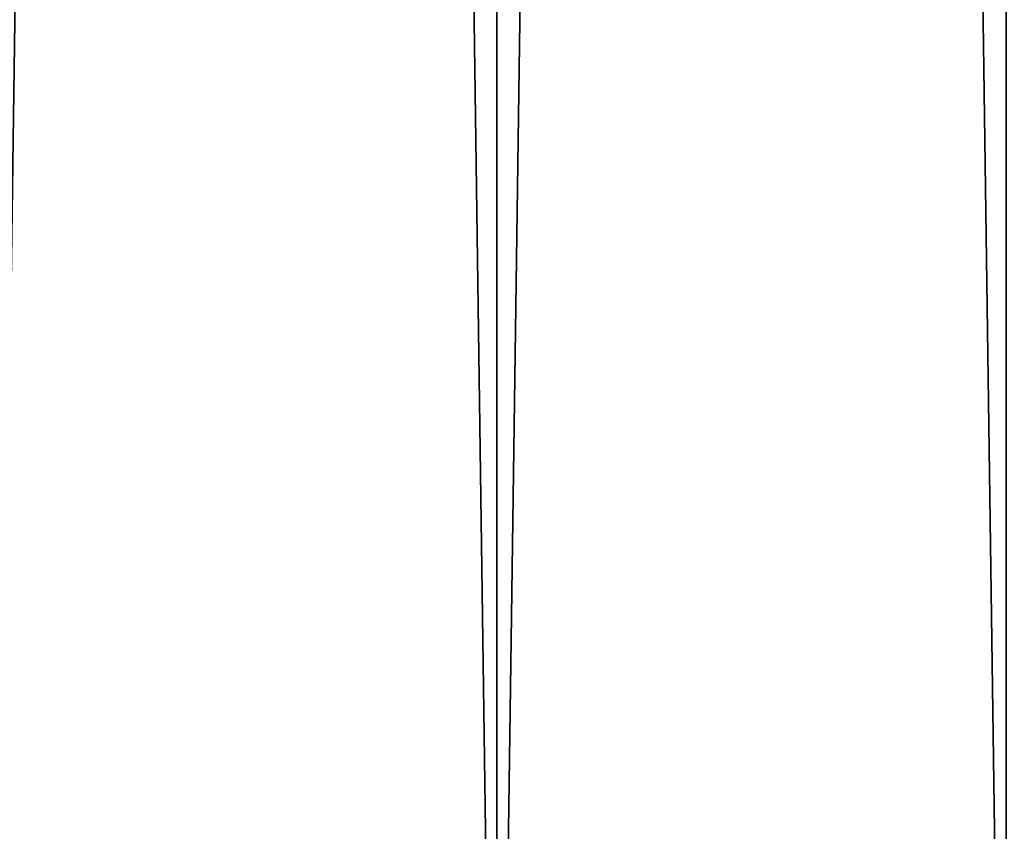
# Model space of a CAD drawing. Header units: millimetres. Extents: x -522 to 188, y -54 to 63.
# Tile 860 of 1056: x -2.49 to -0.85, y -35.45 to -34.1. Entities that reach past the tile are written whole.
import ezdxf

# ---------------------------------------------------------------- set-up
doc = ezdxf.new("R2010")
doc.units = ezdxf.units.MM
doc.header["$LTSCALE"] = 65.185185
doc.layers.add('1', color=7, linetype='CONTINUOUS')
doc.layers.add('2', color=7, linetype='CONTINUOUS')

msp = doc.modelspace()

# ---------------------------------------------------------------- linework, layer by layer
at = {"layer": '1', "color": 7, "linetype": 'CONTINUOUS'}
for points in [[(-2.5362, -36.8, -12.7502), (-1.6968, 23, -12.8888), (-1.6969, -36.8, -12.8888), (-2.5362, -36.8, -12.7502)], [(-2.5362, 23, -12.7502), (-1.6968, 23, -12.8888), (-2.5362, -36.8, -12.7502), (-2.5362, 23, -12.7502)], [(-1.6969, -36.8, -12.8888), (-0.8502, 23, -12.9722), (-0.8503, -36.8, -12.9722), (-1.6969, -36.8, -12.8888)], [(-1.6968, 23, -12.8888), (-0.8502, 23, -12.9722), (-1.6969, -36.8, -12.8888), (-1.6968, 23, -12.8888)]]:
    msp.add_3dface(points, dxfattribs=at)
at = {"layer": '2', "color": 7, "linetype": 'CONTINUOUS'}
for points in [[(-1.6968, 23, 12.8888), (-2.5362, 23, 12.7502), (-1.6969, -36.8, 12.8888), (-1.6968, 23, 12.8888)], [(-1.6969, -36.8, 12.8888), (-2.5362, 23, 12.7502), (-2.5362, -36.8, 12.7502), (-1.6969, -36.8, 12.8888)], [(-0.8503, -36.8, 12.9722), (-1.6968, 23, 12.8888), (-1.6969, -36.8, 12.8888), (-0.8503, -36.8, 12.9722)], [(-0.8502, 23, 12.9722), (-1.6968, 23, 12.8888), (-0.8503, -36.8, 12.9722), (-0.8502, 23, 12.9722)]]:
    msp.add_3dface(points, dxfattribs=at)

doc.saveas('drawing.dxf')
